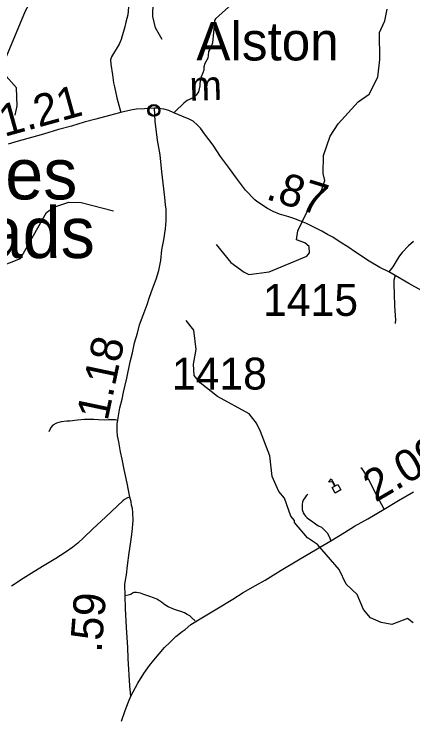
# Model space of a CAD drawing. Extents: x 2290615 to 2522933, y 819489 to 1012715.
# Drawn here: x 2351212 to 2357456, y 958270 to 969346 of the extents above; entities that cross this region are included whole.
import ezdxf

# ---------------------------------------------------------------- set-up
doc = ezdxf.new("R2010")
doc.units = 0
for name, color, linetype in [('Exist Civil Demographics City Label', 7, 'Continuous'), ('Exist Civil Demographics Community CELL', 7, 'Continuous'), ('Exist Cultural Educational Facility Middle CELL', 7, 'Continuous'), ('Exist Hydrographic Creek Single Shore', 7, 'Continuous'), ('Exist Hydrographic Misc Water Feature', 7, 'Continuous'), ('Exist Road Non-System Type 51', 7, 'Continuous'), ('Exist Road Primary NC Attributed', 7, 'Continuous'), ('Exist Road Primary NC Mileage Hundredths English Label', 7, 'Continuous'), ('Exist Road Secondary Mileage Hundredths English Label', 7, 'Continuous'), ('Exist Road Secondary Type 51 Attributed', 7, 'Continuous'), ('Exist Road Secondary Type 51 Number Label', 7, 'Continuous'), ('Exist Survey Geodetic Marker Label', 7, 'Continuous')]:
    doc.layers.add(name, color=color, linetype=linetype)

msp = doc.modelspace()

# ---------------------------------------------------------------- linework, layer by layer
at = {"layer": 'Exist Civil Demographics Community CELL'}
msp.add_lwpolyline([(2353322, 967849), (2353323, 967855), (2353325, 967861), (2353328, 967868), (2353331, 967874), (2353334, 967880), (2353338, 967885), (2353342, 967889), (2353347, 967894), (2353352, 967898), (2353358, 967902), (2353362, 967905), (2353367, 967907), (2353373, 967910), (2353379, 967912), (2353383, 967913), (2353388, 967913), (2353392, 967914), (2353398, 967914), (2353403, 967914), (2353408, 967914), (2353413, 967913), (2353418, 967912), (2353423, 967911), (2353428, 967909), (2353435, 967906), (2353441, 967903), (2353446, 967899), (2353451, 967895), (2353455, 967892), (2353459, 967887), (2353463, 967883), (2353466, 967878), (2353469, 967873), (2353471, 967868), (2353473, 967863), (2353475, 967858), (2353476, 967853), (2353477, 967847), (2353478, 967843), (2353478, 967837), (2353478, 967831), (2353478, 967825), (2353477, 967820), (2353475, 967814), (2353473, 967808), (2353471, 967803), (2353468, 967797), (2353464, 967791), (2353461, 967787), (2353457, 967782), (2353451, 967777), (2353446, 967773), (2353441, 967769), (2353437, 967767), (2353430, 967764), (2353423, 967761), (2353417, 967759), (2353410, 967758), (2353406, 967758), (2353402, 967757), (2353396, 967757), (2353392, 967758), (2353386, 967759), (2353380, 967760), (2353376, 967761), (2353370, 967763), (2353366, 967765), (2353362, 967767), (2353355, 967771), (2353349, 967776), (2353345, 967780), (2353340, 967785), (2353337, 967789), (2353334, 967793), (2353330, 967800), (2353328, 967804), (2353326, 967808), (2353324, 967816), (2353322, 967823), (2353322, 967828), (2353321, 967834), (2353321, 967839), (2353322, 967846)], close=True, dxfattribs=at)
for radius in [94.3, 76.7]:
    msp.add_circle((2353400, 967837), radius, dxfattribs=at)
at = {"layer": 'Exist Cultural Educational Facility Middle CELL'}
msp.add_lwpolyline([(2356239, 961840), (2356191, 961926), (2356232, 961948), (2356195, 962014), (2356142, 962013), (2356178, 962066), (2356240, 961953), (2356280, 961975), (2356328, 961890)], close=True, dxfattribs=at)
at = {"layer": 'Exist Hydrographic Creek Single Shore'}
msp.add_lwpolyline([(2353529, 968950), (2353426, 969133), (2353383, 969308), (2353394, 969758)], dxfattribs=at)
at = {"layer": 'Exist Hydrographic Misc Water Feature'}
for points in [[(2351067, 968622), (2351391, 969400), (2351562, 969719), (2351593, 969911), (2351471, 970319), (2351395, 970434), (2351339, 970898), (2351287, 971100), (2351242, 971357), (2351221, 971747), (2351151, 972030)], [(2354375, 965738), (2354604, 965455), (2354814, 965300), (2354889, 965267), (2355205, 965306), (2355794, 965553), (2355835, 965604), (2355834, 965706), (2355766, 965762), (2355632, 965809), (2355656, 965952), (2355802, 966253), (2356023, 966580), (2356080, 966740), (2356053, 966848), (2356058, 967133), (2356163, 967433), (2356286, 967625), (2356598, 967973), (2356771, 968092), (2356910, 968360), (2356940, 968634), (2356935, 969057), (2357016, 969244), (2357055, 969426)], [(2351227, 967765), (2351258, 967908), (2351247, 968190), (2351052, 968415)], [(2346772, 962697), (2347288, 962761), (2347462, 962847), (2347915, 963243), (2348180, 963356), (2348862, 963496), (2348970, 963546), (2349274, 963861), (2349802, 964266), (2350181, 964630), (2350388, 964757), (2350592, 965074), (2350765, 965268), (2350964, 965381), (2351312, 965517), (2351720, 966239), (2351835, 966323), (2352068, 966401), (2352259, 966396), (2352769, 966266)], [(2357462, 959809), (2357370, 959874), (2357129, 959778), (2356962, 959811), (2356795, 959883), (2356685, 960016), (2356582, 960248), (2356414, 960412), (2356303, 960644), (2355964, 961034), (2355805, 961139), (2355602, 961377), (2355602, 961409), (2355543, 961476), (2355448, 961758), (2355355, 961865), (2355252, 962098), (2355215, 962424), (2355068, 962806), (2355009, 962938), (2354890, 963084), (2354395, 963356), (2354126, 963568), (2354033, 963682), (2354023, 963859), (2354062, 964090), (2354025, 964391), (2353906, 964547)]]:
    msp.add_lwpolyline(points, dxfattribs=at)
at = {"layer": 'Exist Road Non-System Type 51'}
for points in [[(2354675, 969550), (2354364, 969271), (2354350, 969248), (2354347, 969224), (2354320, 968898), (2354294, 968821), (2354253, 968762), (2354250, 968698), (2354245, 968657), (2354198, 968571), (2354183, 968519), (2354180, 968469), (2354168, 968428), (2354142, 968363), (2354127, 968307), (2354121, 968248), (2354118, 968222), (2354101, 968128), (2354063, 968078), (2354016, 968037), (2353977, 968019), (2353922, 967993), (2353869, 967952), (2353825, 967911), (2353775, 967861), (2353714, 967799)], [(2353001, 969458), (2352992, 969335), (2352963, 969222), (2352946, 969145), (2352922, 969075), (2352902, 969007), (2352890, 968951), (2352855, 968875), (2352737, 968678), (2352723, 968631), (2352728, 968564), (2352752, 968395), (2352769, 968272), (2352781, 968207), (2352819, 968037), (2352881, 967806)], [(2357179, 965248), (2357160, 965176), (2357156, 965106), (2357164, 964964), (2357170, 964775), (2357181, 964625), (2357183, 964550), (2357179, 964512), (2357177, 964499)], [(2352834, 962980), (2352801, 962986), (2352778, 962989), (2352687, 962988), (2352628, 962983), (2352534, 962990), (2352461, 962994), (2352382, 962994), (2352311, 962993), (2352205, 962983), (2352085, 962969), (2352038, 962965), (2351950, 962957), (2351876, 962934), (2351819, 962903), (2351785, 962869), (2351757, 962802)], [(2357009, 961588), (2356893, 961802), (2356760, 962059), (2356719, 962132), (2356686, 962184), (2356660, 962220), (2356640, 962237)], [(2355809, 961820), (2355784, 961796), (2355762, 961766), (2355738, 961729), (2355728, 961699), (2355722, 961667), (2355723, 961623), (2355725, 961585), (2355732, 961553), (2355740, 961528), (2355758, 961501), (2355774, 961477), (2355797, 961459), (2355829, 961433), (2355869, 961405), (2355909, 961376), (2355951, 961343), (2355977, 961329), (2356024, 961304), (2356074, 961261), (2356116, 961215), (2356144, 961160), (2356171, 961091)], [(2354046, 959838), (2353997, 959884), (2353965, 959915), (2353923, 959937), (2353880, 959962), (2353836, 959980), (2353756, 960003), (2353724, 960016), (2353625, 960059), (2353571, 960091), (2353518, 960130), (2353472, 960161), (2353444, 960175), (2353393, 960200), (2353339, 960220), (2353243, 960253), (2353193, 960274), (2353126, 960283), (2353084, 960283), (2353065, 960270), (2353039, 960252), (2352997, 960238), (2352948, 960231)], [(2354046, 959838), (2353997, 959884), (2353965, 959915), (2353923, 959937), (2353880, 959962), (2353836, 959980), (2353756, 960003), (2353724, 960016), (2353625, 960059), (2353571, 960091), (2353518, 960130), (2353472, 960161), (2353444, 960175), (2353393, 960200), (2353339, 960220), (2353243, 960253), (2353193, 960274), (2353126, 960283), (2353084, 960283), (2353065, 960270), (2353039, 960252), (2352997, 960238), (2352948, 960231)]]:
    msp.add_lwpolyline(points, dxfattribs=at)
at = {"layer": 'Exist Road Primary NC Attributed'}
for points in [[(2353037, 958656), (2353111, 958794), (2353149, 958862), (2353243, 959011), (2353277, 959064), (2353333, 959140), (2353398, 959223), (2353485, 959323), (2353568, 959420), (2353649, 959499), (2353744, 959590), (2353844, 959669), (2353888, 959704), (2353979, 959778), (2354179, 959902), (2354412, 960043), (2354637, 960177), (2354801, 960280), (2354990, 960390), (2355141, 960475), (2355395, 960632), (2355663, 960793), (2356048, 961021), (2356171, 961091), (2356388, 961221), (2356542, 961320), (2356750, 961439), (2357009, 961588), (2357232, 961724), (2357467, 961858)], [(2352892, 958264), (2352952, 958435), (2352977, 958501), (2353005, 958571), (2353037, 958656)]]:
    msp.add_lwpolyline(points, dxfattribs=at)
at = {"layer": 'Exist Road Secondary Type 51 Attributed'}
for points in [[(2353412, 967871), (2353253, 967864), (2353127, 967857), (2353065, 967846), (2352943, 967820), (2352862, 967802), (2352707, 967757), (2352491, 967702), (2352308, 967652), (2352109, 967591), (2351907, 967537), (2351672, 967466), (2351485, 967412), (2351274, 967353), (2351120, 967310)], [(2353025, 961777), (2352984, 961997), (2352935, 962209), (2352903, 962370), (2352879, 962484), (2352850, 962645), (2352829, 962738), (2352824, 962813), (2352827, 962868), (2352827, 962926), (2352834, 962980), (2352843, 963018), (2352869, 963175), (2352901, 963313), (2352924, 963420), (2352975, 963642), (2353028, 963895), (2353065, 964038), (2353097, 964195), (2353141, 964345), (2353176, 964477), (2353231, 964626), (2353294, 964794), (2353333, 964909), (2353380, 965042), (2353437, 965193), (2353479, 965329), (2353509, 965487), (2353524, 965652), (2353558, 965810), (2353580, 965981), (2353593, 966109), (2353590, 966292), (2353583, 966358), (2353573, 966475), (2353546, 966697), (2353526, 966873), (2353499, 967143), (2353459, 967372), (2353420, 967669), (2353412, 967871)], [(2357080, 965306), (2356940, 965377), (2356774, 965477), (2356560, 965615), (2356439, 965702), (2356320, 965775), (2356203, 965851), (2356121, 965894), (2356030, 965947), (2355915, 966002), (2355792, 966064), (2355688, 966107), (2355593, 966144), (2355513, 966169), (2355367, 966209), (2355268, 966252), (2355180, 966300), (2355011, 966408), (2354981, 966436), (2354835, 966589), (2354695, 966774), (2354586, 966925), (2354445, 967115), (2354328, 967293), (2354194, 967472), (2354132, 967558), (2354083, 967608), (2354013, 967667), (2353955, 967699), (2353840, 967749), (2353714, 967799), (2353632, 967834), (2353557, 967855), (2353479, 967868), (2353449, 967871), (2353412, 967871)], [(2357466, 965781), (2357390, 965713), (2357288, 965610), (2357248, 965557), (2357209, 965502), (2357141, 965387), (2357080, 965306)], [(2357589, 965017), (2357393, 965123), (2357179, 965248), (2357080, 965306)], [(2353025, 961777), (2352987, 961767), (2352940, 961742), (2352914, 961719), (2352832, 961641), (2352646, 961467), (2352441, 961272), (2352303, 961145), (2352209, 961054), (2352130, 960991), (2352011, 960907), (2351863, 960817), (2351681, 960706), (2351518, 960604), (2351354, 960503), (2351171, 960382)], [(2353037, 958656), (2353023, 958818), (2352998, 959245), (2352990, 959421), (2352973, 959736), (2352958, 960033), (2352948, 960231), (2352947, 960405), (2352955, 960475), (2352970, 960560), (2352989, 960706), (2353015, 960905), (2353038, 961076), (2353059, 961233), (2353074, 961412), (2353073, 961536), (2353063, 961596), (2353051, 961653), (2353043, 961702), (2353025, 961777)]]:
    msp.add_lwpolyline(points, dxfattribs=at)

# ---------------------------------------------------------------- texts
at = {"layer": 'Exist Civil Demographics City Label'}
for s, p in [('Hinnes', (2348872, 966443)), ('Crossroads', (2347006, 965524))]:
    msp.add_text(s, height=800, rotation=360, dxfattribs=at).set_placement(p)
at = {"layer": 'Exist Road Primary NC Mileage Hundredths English Label'}
msp.add_text('2.09', height=500, rotation=30.4071, dxfattribs=at).set_placement((2356871, 961687))
at = {"layer": 'Exist Road Secondary Mileage Hundredths English Label'}
for s, rotation, p in [('1.21', 15.4819, (2351058, 967421)), ('.87', 342.7583, (2355138, 966452)), ('1.18', 78.0429, (2352674, 962959)), ('.59', 85.4787, (2352579, 959332))]:
    msp.add_text(s, height=500, rotation=rotation, dxfattribs=at).set_placement(p)
at = {"layer": 'Exist Road Secondary Type 51 Number Label'}
for s, p in [('1415', (2355110, 964617)), ('1418', (2353682, 963463))]:
    msp.add_text(s, height=500, rotation=360, dxfattribs=at).set_placement(p)
at = {"layer": 'Exist Survey Geodetic Marker Label'}
for s, height, rotation, p in [('Alston', 600, 360, (2354065, 968621)), ('m', 459, 1.6639, (2353962, 967990))]:
    msp.add_text(s, height=height, rotation=rotation, dxfattribs=at).set_placement(p)

doc.saveas('drawing.dxf')
